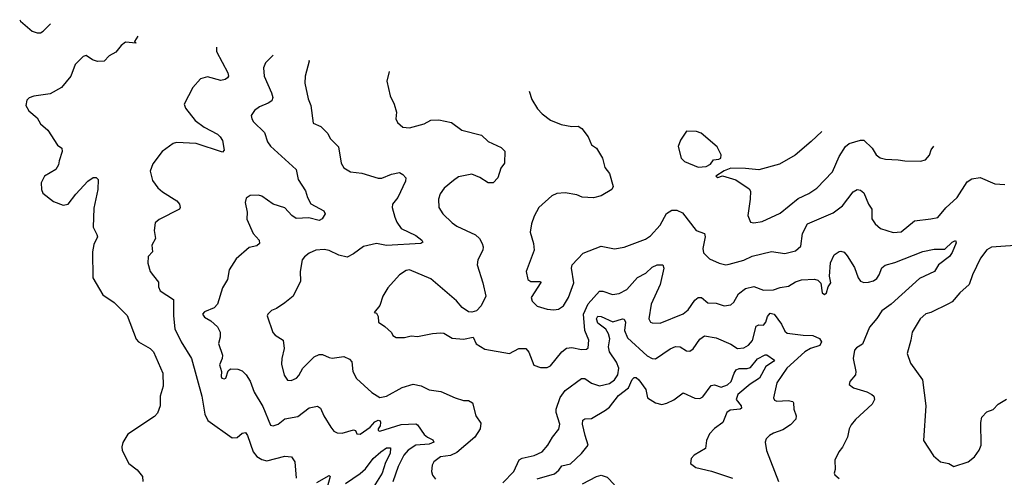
# Model space of a CAD drawing. Extents: x 2133489 to 2292442, y 756223 to 916462.
# Tile 335 of 463: x 2216999 to 2223002, y 911900 to 914689. Entities that reach past the tile are written whole.
import ezdxf

# ---------------------------------------------------------------- set-up
doc = ezdxf.new("R2010")
doc.units = 0

msp = doc.modelspace()

# ---------------------------------------------------------------- linework, layer by layer
at = {"layer": '0CON20XD'}
for points in [[(2216999.1, 914688.8), (2217005, 914679.2), (2217075, 914618.9), (2217105, 914608.2), (2217125, 914609.1), (2217141.5, 914618.5), (2217186.3, 914662.6)], [(2217719.8, 914587.8), (2217700, 914555), (2217710, 914545), (2217645, 914552.5), (2217618.3, 914531.7), (2217585, 914490), (2217545, 914468), (2217515, 914437.1), (2217472.5, 914435), (2217442, 914445), (2217405, 914471.4), (2217385.4, 914464.6), (2217336.5, 914415), (2217310, 914345), (2217254.4, 914275), (2217185, 914236.1), (2217085, 914222.5), (2217057.3, 914212.7), (2217041.7, 914198.3), (2217036.7, 914165), (2217055, 914132.5), (2217105, 914090), (2217126.2, 914055), (2217170, 914015), (2217230, 913925), (2217256.7, 913905), (2217258.8, 913885), (2217240.5, 913829.5), (2217235.8, 913804.2), (2217218.8, 913775), (2217150, 913735), (2217129.4, 913695), (2217131.1, 913655), (2217141.1, 913631.1), (2217205, 913581.9), (2217265, 913559.2), (2217295, 913564), (2217340.8, 913625), (2217415, 913705.7), (2217446.2, 913726.2), (2217466.2, 913726.2), (2217476.7, 913715), (2217476, 913655), (2217450.6, 913539.4), (2217446.9, 913425), (2217470.3, 913380.3), (2217472.5, 913365), (2217451.2, 913318.8), (2217442.9, 913275), (2217444.3, 913115), (2217505, 913012.7), (2217574.2, 912965), (2217655, 912886), (2217708.3, 912741.7), (2217724, 912725), (2217794, 912685), (2217815, 912663.8), (2217872.5, 912535), (2217874, 912455), (2217855.6, 912395), (2217856.2, 912335), (2217839.4, 912290.6), (2217820.3, 912269.7), (2217657.9, 912162.1), (2217627.1, 912112.9), (2217621.4, 912085), (2217624.3, 912064.3), (2217665, 911983.3), (2217716.2, 911945), (2217748, 911905), (2217750.8, 911875)], [(2218199, 914520.7), (2218198.1, 914495), (2218267.5, 914365), (2218271.2, 914345), (2218266.7, 914335), (2218252.5, 914325), (2218225, 914318.6), (2218145, 914340), (2218102.1, 914327.9), (2218054.3, 914275.7), (2218001.2, 914175), (2218009.5, 914149.5), (2218068, 914075), (2218123.2, 914033.2), (2218205, 913990.5), (2218222.2, 913975), (2218235, 913953.3), (2218245.5, 913894.5), (2218235, 913882.5), (2218075, 913935.2), (2217955, 913940.9), (2217935, 913934.7), (2217867.8, 913885), (2217810.3, 913809.7), (2217794, 913765), (2217809.1, 913709.1), (2217842, 913665), (2217869.8, 913639.8), (2217956.2, 913585), (2217973.3, 913565), (2217977.5, 913545), (2217972.5, 913535), (2217848.8, 913471.2), (2217825, 913450), (2217818.8, 913405), (2217826.2, 913355), (2217804.3, 913315), (2217808.8, 913275), (2217782.5, 913245), (2217781.2, 913205), (2217794.1, 913154.1), (2217815, 913127.5), (2217845, 913090), (2217845, 913060), (2217855, 913036.2), (2217937, 912983), (2217937.1, 912885), (2217945.6, 912805), (2217984.6, 912725), (2218046.1, 912625), (2218109.6, 912395), (2218128.8, 912285), (2218145.9, 912245.9), (2218295, 912140), (2218325, 912142), (2218355, 912170), (2218375, 912172.5), (2218388.8, 912155), (2218422.5, 912055), (2218445, 912027.1), (2218475, 912008.2), (2218505, 912000.5), (2218615, 912028.9), (2218655.5, 912025.5), (2218675.6, 911995), (2218684.2, 911894.2)], [(2218544.5, 914472.3), (2218497.5, 914425), (2218485.8, 914395), (2218490.6, 914345), (2218534, 914244), (2218542.5, 914215), (2218536.7, 914195), (2218515, 914179.5), (2218461.7, 914158.3), (2218430, 914135), (2218410.8, 914105), (2218414.2, 914085), (2218425, 914066.2), (2218491.1, 914001.1), (2218509.4, 913945), (2218527.6, 913917.6), (2218683.8, 913775), (2218696.2, 913715), (2218742, 913645), (2218754.2, 913605), (2218775, 913565.8), (2218853.8, 913525), (2218861.2, 913505), (2218843.8, 913475), (2218825, 913465.7), (2218761.4, 913481.4), (2218685, 913478), (2218657.8, 913495), (2218615, 913541.4), (2218544, 913564), (2218475, 913614.4), (2218455, 913620), (2218405, 913618), (2218379.3, 913600.7), (2218374.2, 913575), (2218385.7, 913515), (2218383.6, 913473.6), (2218423.3, 913385), (2218459.4, 913345), (2218461.9, 913325), (2218445, 913310.9), (2218398.9, 913301.1), (2218318.3, 913231.7), (2218276.5, 913165), (2218265.8, 913105.8), (2218236, 913054), (2218204.4, 912955.6), (2218185, 912932), (2218125, 912908.8), (2218113.8, 912895), (2218125, 912876.7), (2218163.6, 912853.6), (2218205, 912816.7), (2218220.6, 912785), (2218221.1, 912755), (2218211.9, 912715), (2218235.6, 912645), (2218234, 912625), (2218218, 912585), (2218230, 912545), (2218227.5, 912515), (2218232.5, 912505), (2218245, 912500), (2218256.7, 912505), (2218270.5, 912549.5), (2218285, 912562), (2218328.3, 912558.3), (2218355, 912549.2), (2218379.4, 912525), (2218405, 912486), (2218428.2, 912418.2), (2218480.9, 912330.9), (2218527.8, 912217.8), (2218545, 912212.9), (2218575, 912224.3), (2218616.4, 912256.4), (2218695, 912270.8), (2218765, 912324.3), (2218815, 912333.8), (2218832.5, 912322.5), (2218852.9, 912275), (2218895.8, 912205), (2218915, 912182), (2218935, 912170.8), (2218965, 912170), (2219035, 912190), (2219045.8, 912185.8), (2219054.2, 912164.2), (2219075, 912163.6), (2219135.2, 912204.8), (2219165, 912238.5), (2219185, 912247.5), (2219196.9, 912245), (2219199.6, 912235), (2219196.2, 912213.8), (2219184.2, 912195), (2219184.5, 912184.5), (2219195, 912180.8), (2219325, 912221.8), (2219415, 912225.6), (2219425, 912220.6), (2219465, 912161.8), (2219485, 912144.6), (2219518.8, 912128.8), (2219524.4, 912115), (2219495, 912101.3), (2219415, 912095.2), (2219366.7, 912065), (2219341.9, 912035), (2219305.8, 911965), (2219273.4, 911873.4)], [(2218762.6, 914441.8), (2218763.2, 914436.8), (2218740.6, 914345), (2218737.9, 914302.1), (2218757.3, 914207.3), (2218773.8, 914165), (2218788.3, 914058.3), (2218835, 914037.5), (2218877.5, 913995), (2218892.5, 913965), (2218942, 913915), (2218959.2, 913815), (2218975.6, 913785.6), (2219015, 913762.5), (2219085, 913753.6), (2219185, 913722.2), (2219207.8, 913722.2), (2219265, 913746.7), (2219315, 913758), (2219335.9, 913745.9), (2219352.5, 913725), (2219350.8, 913705), (2219305.6, 913605), (2219272.5, 913565), (2219270.8, 913545), (2219286, 913485), (2219298, 913455), (2219325, 913415.8), (2219415, 913372.9), (2219450.8, 913345), (2219457, 913333), (2219444.2, 913325.8), (2219235, 913312.5), (2219175, 913324.5), (2219095, 913305.7), (2219035, 913261.4), (2218995, 913241.4), (2218945, 913254.4), (2218885, 913282.9), (2218855, 913287.5), (2218805, 913284), (2218765, 913266.2), (2218735.8, 913244.2), (2218722, 913225), (2218708.6, 913155), (2218710.5, 913095), (2218666.7, 913005), (2218615, 912962.5), (2218565, 912928.8), (2218534.2, 912915.8), (2218512.5, 912895), (2218507.5, 912885), (2218543, 912783), (2218557, 912767), (2218606, 912735), (2218611.9, 912685), (2218596.9, 912625), (2218595, 912590), (2218612.4, 912522.4), (2218632.1, 912492.1), (2218655, 912490), (2218685.8, 912505), (2218700.2, 912519.8), (2218725, 912565.8), (2218795, 912634.2), (2218825, 912649.4), (2218845, 912649.4), (2218885, 912629.5), (2218905, 912626.2), (2218975, 912636.5), (2219009.1, 912619.1), (2219023.5, 912603.5), (2219031.1, 912545), (2219052.6, 912502.6), (2219146.9, 912416.9), (2219195, 912386.7), (2219235, 912393.8), (2219331.8, 912448.2), (2219398.2, 912468.2), (2219447.6, 912457.6), (2219495, 912432.5), (2219566.4, 912423.6), (2219655, 912384.3), (2219705, 912369.2), (2219735, 912368), (2219760, 912355), (2219780, 912275), (2219810, 912230), (2219805.8, 912195), (2219774.4, 912145), (2219665, 912051.8), (2219626.2, 912033.8), (2219564, 912025), (2219524.4, 911995), (2219514.4, 911975), (2219510.5, 911935), (2219515, 911913.8), (2219535, 911888.6)], [(2219252, 914373.2), (2219236.7, 914315), (2219258, 914225), (2219282, 914175), (2219296.2, 914125), (2219291.5, 914085), (2219302.5, 914062.5), (2219335, 914034), (2219375, 914030), (2219465.4, 914054.6), (2219505, 914077.1), (2219555, 914078.6), (2219632.7, 914062.7), (2219695.5, 914015.5), (2219814.5, 913984.5), (2219855, 913946), (2219935, 913910.5), (2219958, 913888), (2219955.5, 913815), (2219933.3, 913785), (2219914.3, 913725), (2219886.2, 913693.8), (2219855, 913695.6), (2219805, 913727.8), (2219755, 913746.9), (2219675, 913730.8), (2219645, 913709.2), (2219587.4, 913662.6), (2219561.7, 913628.3), (2219552.9, 913595), (2219554.3, 913545), (2219578, 913505), (2219635, 913450), (2219665, 913430), (2219778.1, 913378.1), (2219801.9, 913355), (2219817.8, 913325), (2219824.4, 913305), (2219822.9, 913285), (2219792.5, 913225), (2219788.2, 913195), (2219823.3, 913085), (2219841.4, 913005), (2219812.5, 912945), (2219785, 912914.3), (2219755, 912907.1), (2219735, 912909.2), (2219697.5, 912935), (2219662.5, 912975), (2219505, 913110), (2219375, 913164), (2219355, 913160), (2219315, 913134), (2219244.5, 913055.5), (2219213.8, 913005), (2219195, 912947.5), (2219160, 912905), (2219175, 912900), (2219185, 912880), (2219187.5, 912845), (2219225, 912820), (2219265, 912782.5), (2219274.1, 912764.1), (2219295, 912751.2), (2219345, 912752.5), (2219385, 912761.4), (2219425, 912758.6), (2219515, 912777.5), (2219565, 912780), (2219585, 912778.8), (2219635, 912748.8), (2219705, 912742.5), (2219764.2, 912754.2), (2219782.7, 912712.7), (2219835, 912680.8), (2219985, 912654.4), (2220042.5, 912685), (2220084.3, 912684.3), (2220103, 912663), (2220134, 912584), (2220175, 912568.8), (2220215, 912570), (2220235, 912580), (2220304.3, 912665), (2220332.2, 912687.8), (2220365, 912691.8), (2220425, 912678.9), (2220455, 912682), (2220465, 912690), (2220468.8, 912735), (2220444.2, 912794.2), (2220437.5, 912895), (2220465, 912957.1), (2220534.6, 913035.4), (2220555, 913034.4), (2220613.8, 913013.8), (2220655, 913019.3), (2220700.4, 913045), (2220765, 913117.3), (2220816.8, 913143.2), (2220855, 913180.6), (2220885.6, 913195.6), (2220920, 913195), (2220926.9, 913175), (2220905, 913076), (2220849.3, 912955), (2220834.6, 912865), (2220844.4, 912845), (2220855, 912840.5), (2220905, 912839.1), (2221045, 912896.5), (2221075, 912920), (2221115, 912979.2), (2221135, 912995.8), (2221155.5, 912995.5), (2221195, 912962.9), (2221245, 912961.9), (2221295, 912945.6), (2221335, 912952.2), (2221353, 912967), (2221382.6, 913017.4), (2221425, 913051.2), (2221475, 913063.6), (2221535, 913040), (2221595, 913042.7), (2221635, 913056.9), (2221685.5, 913064.5), (2221728.7, 913091.3), (2221765, 913104.4), (2221845, 913107.5), (2221865, 913101.2), (2221884, 913084), (2221891.2, 913025), (2221905, 913013.3), (2221918, 913025), (2221928.3, 913061.7), (2221943.8, 913085), (2221937.5, 913125), (2221942, 913208), (2221964.5, 913255.5), (2221995, 913276), (2222005, 913278.8), (2222025, 913271.2), (2222045, 913248.8), (2222088.1, 913178.1), (2222110.6, 913115), (2222124.6, 913094.6), (2222145, 913088.1), (2222175, 913089.1), (2222205, 913097.3), (2222225, 913112.2), (2222240, 913135), (2222255, 913177.5), (2222275, 913192.7), (2222335, 913208.5), (2222505.8, 913275.8), (2222575, 913289.5), (2222639.2, 913290.8), (2222685, 913333.8), (2222705, 913342.5), (2222708.3, 913328.3), (2222685, 913270), (2222668.2, 913245), (2222601.2, 913195), (2222576.2, 913155), (2222485, 913111.9), (2222312.1, 912955), (2222255, 912914.4), (2222225, 912868), (2222180, 912815), (2222137.6, 912712.4), (2222100.4, 912689.6), (2222089.4, 912675), (2222080, 912625), (2222097.5, 912545), (2222094, 912525), (2222061.2, 912485), (2222056.7, 912465), (2222082.5, 912445), (2222165, 912421.9), (2222195, 912405.7), (2222205.8, 912395), (2222211.4, 912375), (2222195.8, 912345), (2222095, 912252.5), (2222069.3, 912220.7), (2222055.7, 912195), (2222045.7, 912145), (2222015, 912083.3), (2221994.4, 912055.6), (2221970, 912005), (2221971.7, 911948.3), (2221964, 911925), (2221968.8, 911915), (2221995, 911891.9)], [(2220106.2, 914253.6), (2220122.3, 914202.3), (2220155.7, 914145.7), (2220184.3, 914114.3), (2220235, 914075.8), (2220300.9, 914050.9), (2220365, 914037.1), (2220405, 914039.2), (2220426.4, 914026.4), (2220466, 913975), (2220485.7, 913925.7), (2220516.2, 913905), (2220552, 913845), (2220567.5, 913787.5), (2220595, 913752.5), (2220617.3, 913672.7), (2220610, 913655), (2220545, 913616.2), (2220497, 913603), (2220427.5, 913607.5), (2220395, 913620.8), (2220325, 913633.1), (2220275, 913630), (2220244.4, 913615.6), (2220163.3, 913545), (2220135, 913492.5), (2220118.8, 913445), (2220112, 913395), (2220132, 913325), (2220135.8, 913285), (2220086.2, 913155), (2220097.5, 913105), (2220115, 913094), (2220173.8, 913093.8), (2220177.1, 913087.1), (2220118.1, 912995), (2220123.4, 912973.4), (2220155, 912944), (2220214.4, 912924.4), (2220255, 912920.6), (2220285, 912925.8), (2220315, 912944.2), (2220344.6, 912995), (2220377.3, 913085), (2220362.7, 913175), (2220367.5, 913195), (2220435, 913265.7), (2220545, 913309.2), (2220625, 913293.1), (2220685, 913301.9), (2220815, 913350.8), (2220845, 913370.8), (2220903.7, 913436.4), (2220942.3, 913507.7), (2220975, 913528.2), (2221005, 913528.5), (2221041.2, 913511.2), (2221124.3, 913405), (2221175, 913385.8), (2221179.2, 913365), (2221163.8, 913295), (2221168.2, 913268.2), (2221205, 913231.9), (2221264.6, 913204.6), (2221305, 913195.5), (2221325, 913199.2), (2221415, 913223.6), (2221465, 913248.2), (2221582.8, 913277.2), (2221665, 913264.4), (2221729.8, 913280.2), (2221760.9, 913309.1), (2221772.2, 913385), (2221802, 913445), (2221958.9, 913511.1), (2222015.5, 913555), (2222080.6, 913639.4), (2222105, 913654.2), (2222125, 913650.8), (2222145, 913633.8), (2222173.5, 913565), (2222194.5, 913535), (2222194.6, 913474.6), (2222215, 913444), (2222247, 913417), (2222325, 913392.5), (2222374.2, 913395.8), (2222455, 913463.1), (2222554.4, 913474.4), (2222596.2, 913483.8), (2222645, 913543.1), (2222715, 913604.5), (2222775, 913701.1), (2222805, 913718.2), (2222855, 913726.9), (2222945, 913689.2), (2223005.6, 913684.4)], [(2221135, 913789.2), (2221185, 913794.5), (2221210.9, 913809.1), (2221230, 913835), (2221261.7, 913838.3), (2221274.2, 913845.8), (2221275.8, 913865), (2221252, 913915), (2221155, 913997.5), (2221125, 914007.1), (2221065, 914010), (2221028.8, 913955), (2221013.9, 913916.1), (2221031.2, 913845), (2221052.5, 913825), (2221135, 913789.2)], [(2221889.5, 914008.4), (2221825, 913946), (2221726.4, 913863.6), (2221631.7, 913808.3), (2221506.2, 913773.8), (2221425, 913782.5), (2221335, 913783.3), (2221295, 913768.8), (2221243.3, 913735), (2221255, 913727.5), (2221285, 913737.5), (2221365, 913713.3), (2221447.3, 913657.3), (2221453.9, 913643.9), (2221452.2, 913595), (2221438, 913495), (2221454, 913454), (2221475, 913450), (2221525, 913460), (2221635, 913509.2), (2221745, 913599.6), (2221810.6, 913629.4), (2221858.8, 913661.2), (2221955, 913762.5), (2221995.4, 913854.6), (2222034.6, 913915.4), (2222056.4, 913933.6), (2222124.5, 913955.5), (2222145, 913954.2), (2222196.2, 913905), (2222221.2, 913865), (2222245, 913846.7), (2222278.3, 913838.3), (2222355, 913835.8), (2222395, 913828), (2222492.3, 913827.7), (2222522.5, 913835), (2222546.1, 913863.9), (2222556.7, 913895), (2222573.4, 913917.4)], [(2223125, 913316), (2222925, 913301.9), (2222895, 913286.9), (2222856.9, 913235), (2222808.1, 913135), (2222788.6, 913075), (2222731.4, 913025), (2222685, 912970), (2222662.5, 912957.5), (2222555, 912904.3), (2222524.5, 912895.5), (2222488.6, 912865), (2222440, 912785), (2222433.3, 912735), (2222410, 912655), (2222431.2, 912595), (2222503.8, 912495), (2222523.8, 912335), (2222510, 912125), (2222570.7, 912030.7), (2222613.9, 911993.9), (2222665, 911983.3), (2222695, 911966.7), (2222782.5, 911995), (2222820, 912025), (2222850, 912065), (2222860.6, 912095), (2222859.2, 912235), (2222865, 912266.7), (2222895, 912298.8), (2222935, 912314.3), (2222965, 912346.2), (2223015, 912376.7)], [(2219943.9, 911866.1), (2220011.8, 911935), (2220045, 912007.1), (2220063, 912017), (2220135, 912033.1), (2220185.6, 912055), (2220219.5, 912095), (2220246.7, 912145), (2220287.1, 912192.9), (2220293.2, 912225), (2220270.3, 912295), (2220269.2, 912315), (2220295, 912385.6), (2220325, 912430), (2220425, 912501.8), (2220445, 912501.5), (2220485, 912473.6), (2220535, 912457.2), (2220595, 912472.2), (2220625.4, 912495), (2220645.3, 912525), (2220651.9, 912565), (2220638.8, 912601.2), (2220595.4, 912665), (2220590, 912695), (2220597.8, 912745), (2220588.1, 912775), (2220572, 912802), (2220525, 912840.4), (2220516.7, 912865), (2220525, 912882.2), (2220545, 912879.6), (2220615, 912848.6), (2220675, 912865.4), (2220685, 912862.9), (2220692, 912845), (2220686.3, 912795), (2220705, 912750), (2220825, 912641.4), (2220854.5, 912624.5), (2220875, 912621.9), (2220965, 912683.8), (2220996.8, 912696.8), (2221025.7, 912695.7), (2221065, 912671.2), (2221085, 912668.8), (2221105, 912683.8), (2221145, 912742.5), (2221175, 912761.4), (2221245, 912750), (2221335, 912711.4), (2221375, 912685.8), (2221415, 912688.5), (2221442.9, 912705), (2221466.1, 912733.9), (2221489.4, 912820.6), (2221505, 912829.1), (2221535, 912828.2), (2221548.6, 912845), (2221559.2, 912879.2), (2221575, 912900.2), (2221598.9, 912895), (2221643.9, 912833.9), (2221665, 912791.2), (2221679.3, 912779.3), (2221775, 912766.2), (2221835, 912764.7), (2221875.9, 912745.9), (2221886.8, 912725), (2221876.8, 912703.2), (2221820.6, 912685), (2221785.4, 912665), (2221675.5, 912565), (2221615.7, 912475), (2221595.7, 912385), (2221601.2, 912371.2), (2221614.6, 912364.6), (2221685, 912368.5), (2221712.9, 912362.9), (2221718, 912355), (2221718.6, 912315), (2221733.1, 912275), (2221730.6, 912255), (2221699.4, 912220.6), (2221651, 912189), (2221595, 912169.5), (2221571.2, 912155), (2221551.2, 912135), (2221543.8, 912115), (2221553, 912063), (2221626.2, 911875)], [(2220155, 911890), (2220259.2, 911920.8), (2220287.2, 911942.8), (2220305, 911970), (2220356.9, 911983.1), (2220425.4, 912044.6), (2220465.6, 912095), (2220445.9, 912155.9), (2220431.2, 912225), (2220432.2, 912247.8), (2220444.4, 912255.6), (2220485, 912259.4), (2220570.4, 912309.6), (2220595, 912328.2), (2220650.9, 912399.1), (2220712, 912445), (2220732.9, 912497.1), (2220745, 912508.8), (2220757.7, 912507.7), (2220774.7, 912495), (2220817.5, 912435), (2220826.2, 912385), (2220875, 912353.5), (2220915, 912344.6), (2220945, 912352.7), (2220988.1, 912371.9), (2221045, 912414.2), (2221115, 912383.1), (2221145, 912380.5), (2221165, 912390.6), (2221215, 912458.8), (2221235, 912463.8), (2221275, 912450.3), (2221315, 912462.8), (2221337.5, 912485), (2221354.7, 912535), (2221367.8, 912555), (2221385, 912564), (2221435, 912564.1), (2221455, 912570), (2221497.1, 912622.9), (2221545, 912646.9), (2221555, 912646.5), (2221602, 912615), (2221596, 912605), (2221548.3, 912575), (2221509.8, 912505), (2221452.3, 912467.7), (2221378.5, 912405), (2221367.2, 912375), (2221397.7, 912335), (2221399.5, 912320.5), (2221392.5, 912315), (2221331.3, 912308.7), (2221310, 912295), (2221286.2, 912233.8), (2221235, 912198.5), (2221204, 912165), (2221186.8, 912125), (2221181.1, 912075), (2221111.4, 912035), (2221093.3, 912015), (2221089.4, 911985), (2221120.6, 911960.6), (2221217.2, 911937.2), (2221345.6, 911895.6)], [(2218985, 911861.8), (2219075, 911922.8), (2219107.2, 911952.8), (2219155, 912014), (2219200, 912055), (2219235, 912078.9), (2219260.7, 912080.7), (2219257.1, 912045), (2219229.6, 911990.4), (2219209.2, 911925), (2219159, 911845)], [(2218811.3, 911868.7), (2218885, 911911.9), (2218891.1, 911905), (2218871.7, 911831.7)], [(2220429.7, 911860.3), (2220515, 911905.7), (2220545, 911913.2), (2220581.7, 911901.7), (2220625, 911854.6)]]:
    msp.add_lwpolyline(points, dxfattribs=at)

doc.saveas('drawing.dxf')
